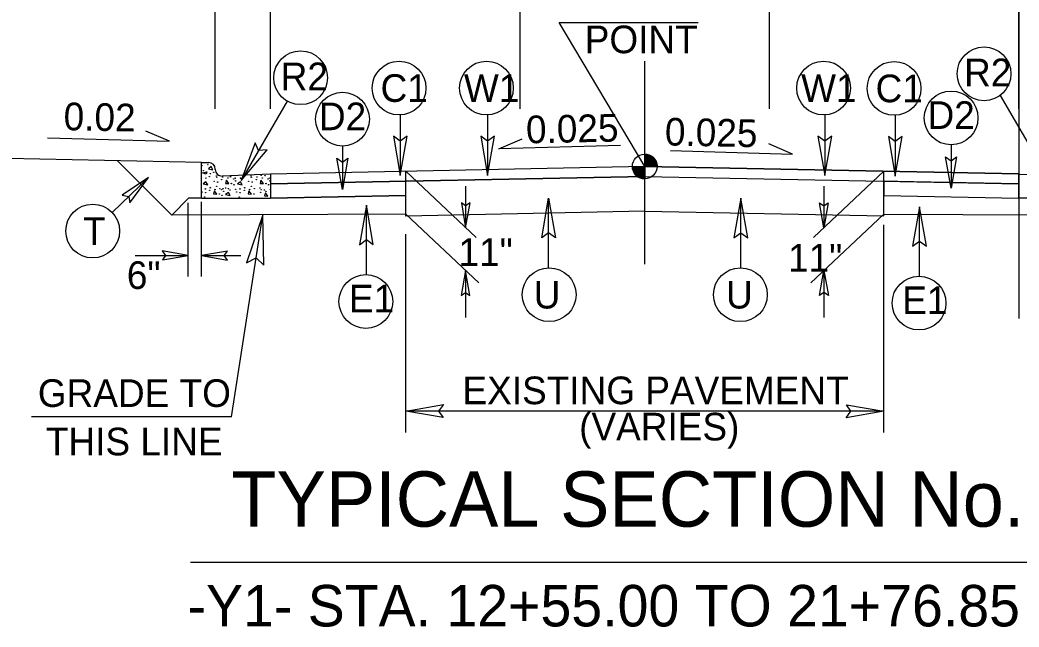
# Model space of a CAD drawing. Extents: x 2320980 to 2456309, y 595047 to 606177.
# Drawn here: x 2455791.12 to 2455839.17, y 596660.53 to 596689.72 of the extents above; entities that cross this region are included whole.
import ezdxf

# ---------------------------------------------------------------- set-up
doc = ezdxf.new("R2010")
doc.units = 0
for name, color, linetype in [('Matchline', 7, 'Continuous'), ('Old_Level_1', 7, 'Continuous'), ('Old_Level_11', 7, 'Continuous'), ('Old_Level_2', 7, 'Continuous'), ('Old_Level_20', 7, 'Continuous'), ('Old_Level_21', 7, 'Continuous'), ('Old_Level_3', 7, 'Continuous'), ('Prop Dimension', 7, 'Continuous'), ('Prop Dimension Text', 7, 'Continuous'), ('Prop Terminator CELL', 7, 'Continuous'), ('Typical Berm CELL', 7, 'Continuous'), ('Typical Curb CELL', 7, 'Continuous'), ('Typical Grade Point Symbol CELL', 7, 'Continuous'), ('Typical ID Circle CELL', 7, 'Continuous'), ('Typical Pavement Slope CELL', 7, 'Continuous'), ('Typical Pavement Slope Information CELL', 7, 'Continuous'), ('Typical Terminator CELL', 7, 'Continuous')]:
    doc.layers.add(name, color=color, linetype=linetype)

msp = doc.modelspace()

# ---------------------------------------------------------------- linework, layer by layer
at = {"layer": 'Matchline'}
msp.add_line((2455839.17, 596700.812), (2455839.17, 596675.372), dxfattribs=at)
at = {"layer": 'Old_Level_1'}
for p, q in [((2455817.051, 596689.598), (2455823.741, 596689.598)), ((2455821.169, 596682.678), (2455817.051, 596689.598)), ((2455809.677, 596680.293), (2455809.677, 596682.445)), ((2455832.664, 596680.297), (2455832.664, 596682.445)), ((2455821.17, 596680.523), (2455809.677, 596680.293)), ((2455821.17, 596680.524), (2455832.664, 596680.297))]:
    msp.add_line(p, q, dxfattribs=at)
at = {"layer": 'Old_Level_11'}
msp.add_lwpolyline([(2455802.841, 596677.929), (2455802.802, 596680.358), (2455802.01, 596678.045), (2455802.479, 596678.282)], close=True, dxfattribs=at)
at = {"layer": 'Old_Level_21'}
for p, q in [((2455800.51, 596685.453), (2455800.51, 596706.155)), ((2455803.17, 596685.453), (2455803.17, 596706.155)), ((2455815.17, 596685.453), (2455815.17, 596706.155)), ((2455827.17, 596685.453), (2455827.17, 596706.155)), ((2455839.17, 596685.453), (2455839.17, 596706.155)), ((2455799.213, 596677.384), (2455799.213, 596680.928)), ((2455799.846, 596677.384), (2455799.846, 596680.975)), ((2455801.288, 596670.644), (2455802.802, 596680.358)), ((2455832.664, 596669.877), (2455832.664, 596679.867)), ((2455809.677, 596669.877), (2455809.677, 596679.429)), ((2455801.288, 596670.644), (2455791.669, 596670.644)), ((2455832.664, 596670.909), (2455809.677, 596670.909))]:
    msp.add_line(p, q, dxfattribs=at)
at = {"layer": 'Old_Level_3'}
for p, q in [((2455821.17, 596682.193), (2455803.17, 596681.838)), ((2455821.17, 596682.193), (2455839.17, 596681.838)), ((2455809.677, 596681.287), (2455803.17, 596681.158)), ((2455832.664, 596681.287), (2455839.17, 596681.158)), ((2455799.311, 596663.653), (2455844.231, 596663.653))]:
    msp.add_line(p, q, dxfattribs=at)
at = {"layer": 'Prop Dimension'}
for p, q in [((2455809.677, 596682.445), (2455813.054, 596679.262)), ((2455832.664, 596682.445), (2455829.286, 596679.262)), ((2455812.553, 596681.734), (2455812.553, 596679.734)), ((2455829.787, 596681.734), (2455829.787, 596679.734)), ((2455809.677, 596680.382), (2455813.181, 596677.08)), ((2455832.664, 596680.382), (2455829.159, 596677.08)), ((2455812.553, 596677.671), (2455812.553, 596675.42)), ((2455829.787, 596677.671), (2455829.787, 596675.42))]:
    msp.add_line(p, q, dxfattribs=at)
at = {"layer": 'Prop Dimension Text'}
for p, q in [((2455821.17, 596677.98), (2455821.17, 596687.742)), ((2455806.629, 596683.659), (2455806.629, 596681.576)), ((2455835.905, 596683.72), (2455835.905, 596681.638)), ((2455795.546, 596680.468), (2455797.305, 596682.149)), ((2455796.651, 596678.397), (2455799.213, 596678.397)), ((2455799.846, 596678.397), (2455801.732, 596678.397))]:
    msp.add_line(p, q, dxfattribs=at)
for points in [[(2455792.447, 596684.055), (2455798.303, 596683.894), (2455797.167, 596684.383)], [(2455819.999, 596683.683), (2455814.143, 596683.522), (2455815.28, 596684.011)], [(2455822.414, 596683.439), (2455828.27, 596683.278), (2455827.134, 596683.767)]]:
    msp.add_lwpolyline(points, dxfattribs=at)
for centre in [(2455837.489, 596687.136), (2455804.616, 596686.945), (2455809.351, 596686.45), (2455813.554, 596686.45), (2455829.773, 596686.45), (2455833.163, 596686.432), (2455806.629, 596684.952), (2455835.905, 596685.013), (2455794.612, 596679.574), (2455816.57, 596676.512), (2455825.77, 596676.512), (2455807.754, 596676.185), (2455834.364, 596676.106)]:
    msp.add_circle(centre, 1.293, dxfattribs=at)
at = {"layer": 'Prop Terminator CELL'}
for points in [[(2455812.347, 596680.931), (2455812.553, 596679.734), (2455812.766, 596680.937), (2455812.553, 596680.785)], [(2455829.993, 596680.931), (2455829.787, 596679.734), (2455829.574, 596680.937), (2455829.787, 596680.785)], [(2455812.76, 596676.474), (2455812.553, 596677.671), (2455812.341, 596676.468), (2455812.553, 596676.621)], [(2455829.581, 596676.474), (2455829.787, 596677.671), (2455830, 596676.468), (2455829.787, 596676.621)]]:
    msp.add_lwpolyline(points, close=True, dxfattribs=at)
at = {"layer": 'Typical Berm CELL'}
for p, q in [((2455799.846, 596682.869), (2455790.51, 596683.063)), ((2455799.846, 596681.152), (2455799.223, 596681.152))]:
    msp.add_line(p, q, dxfattribs=at)
at = {"layer": 'Typical Curb CELL'}
for p, q in [((2455799.846, 596681.152), (2455799.846, 596682.869)), ((2455799.846, 596682.869), (2455800.192, 596682.869)), ((2455800.313, 596682.669), (2455800.176, 596682.569)), ((2455800.176, 596682.569), (2455800.397, 596682.516)), ((2455800.397, 596682.516), (2455800.313, 596682.669)), ((2455800.511, 596682.536), (2455800.511, 596682.55)), ((2455799.894, 596682.366), (2455800.099, 596682.425)), ((2455800.077, 596682.305), (2455799.894, 596682.366)), ((2455800.099, 596682.425), (2455800.077, 596682.305)), ((2455803.17, 596682.314), (2455800.842, 596682.218)), ((2455839.17, 596682.314), (2455841.498, 596682.218)), ((2455800.062, 596681.942), (2455799.925, 596681.842)), ((2455799.925, 596681.842), (2455800.145, 596681.789)), ((2455800.145, 596681.789), (2455800.062, 596681.942)), ((2455801.048, 596682.017), (2455801.002, 596681.866)), ((2455801.002, 596681.866), (2455801.162, 596681.857)), ((2455801.162, 596681.857), (2455801.048, 596682.017)), ((2455801.723, 596681.942), (2455801.586, 596681.842)), ((2455801.586, 596681.842), (2455801.806, 596681.789)), ((2455801.806, 596681.789), (2455801.723, 596681.942)), ((2455802.709, 596682.017), (2455802.663, 596681.866)), ((2455802.663, 596681.866), (2455802.824, 596681.857)), ((2455802.824, 596681.857), (2455802.709, 596682.017)), ((2455799.846, 596681.152), (2455803.17, 596681.152)), ((2455800.47, 596681.507), (2455800.425, 596681.356)), ((2455800.425, 596681.356), (2455800.584, 596681.348)), ((2455800.584, 596681.348), (2455800.47, 596681.507)), ((2455801.145, 596681.432), (2455801.008, 596681.333)), ((2455801.008, 596681.333), (2455801.228, 596681.28)), ((2455801.228, 596681.28), (2455801.145, 596681.432)), ((2455802.131, 596681.507), (2455802.085, 596681.356)), ((2455802.085, 596681.356), (2455802.246, 596681.348)), ((2455802.246, 596681.348), (2455802.131, 596681.507)), ((2455802.921, 596681.416), (2455802.875, 596681.265)), ((2455802.875, 596681.265), (2455803.036, 596681.256)), ((2455803.036, 596681.256), (2455802.921, 596681.416)), ((2455842.495, 596681.152), (2455839.17, 596681.152))]:
    msp.add_line(p, q, dxfattribs=at)
for centre in [(2455799.864, 596682.722), (2455800.152, 596682.768), (2455799.932, 596682.479), (2455800.061, 596682.116), (2455800.221, 596682.183), (2455800.278, 596682.328), (2455800.438, 596682.395), (2455800.562, 596682.221), (2455800.585, 596682.154), (2455800.858, 596682.176), (2455801.116, 596682.123), (2455801.245, 596682.181), (2455801.39, 596682.071), (2455801.464, 596682.116), (2455801.722, 596682.116), (2455801.882, 596682.183), (2455802.223, 596682.221), (2455802.246, 596682.154), (2455802.519, 596682.176), (2455802.717, 596682.259), (2455802.778, 596682.123), (2455802.907, 596682.236), (2455803.051, 596682.071), (2455803.125, 596682.116), (2455800.038, 596681.6), (2455800.266, 596681.653), (2455800.456, 596681.964), (2455800.501, 596681.569), (2455800.577, 596681.721), (2455800.623, 596681.926), (2455800.729, 596681.607), (2455800.82, 596682.04), (2455800.887, 596681.607), (2455801.003, 596681.638), (2455801.145, 596681.607), (2455801.283, 596681.858), (2455801.411, 596681.797), (2455801.487, 596681.987), (2455801.495, 596681.577), (2455801.7, 596681.6), (2455801.927, 596681.653), (2455802.117, 596681.964), (2455802.163, 596681.569), (2455802.239, 596681.721), (2455802.284, 596681.926), (2455802.39, 596681.607), (2455802.482, 596682.04), (2455802.664, 596681.638), (2455802.945, 596681.858), (2455803.072, 596681.797), (2455803.148, 596681.987), (2455803.156, 596681.577), (2455799.878, 596681.455), (2455800, 596681.212), (2455800.045, 596681.417), (2455800.243, 596681.531), (2455800.706, 596681.349), (2455800.812, 596681.561), (2455800.833, 596681.288), (2455800.909, 596681.478), (2455801.215, 596681.547), (2455801.539, 596681.455), (2455801.661, 596681.212), (2455801.706, 596681.417), (2455801.904, 596681.531), (2455802.367, 596681.349), (2455802.693, 596681.439), (2455802.717, 596681.561), (2455802.876, 596681.547), (2455802.952, 596681.478)]:
    msp.add_circle(centre, 0.0107, dxfattribs=at)
for centre, start, end in [((2455800.192, 596682.55), 0, 90), ((2455800.829, 596682.536), 180, 272.3845)]:
    msp.add_arc(centre, 0.319, start, end, dxfattribs=at)
at = {"layer": 'Typical Grade Point Symbol CELL'}
for p, q in [((2455821.169, 596682.678), (2455821.169, 596683.273)), ((2455820.574, 596682.678), (2455821.169, 596682.678)), ((2455821.168, 596682.083), (2455821.169, 596682.678)), ((2455821.169, 596682.678), (2455821.168, 596682.083)), ((2455821.764, 596682.678), (2455821.169, 596682.678))]:
    msp.add_line(p, q, dxfattribs=at)
for points in [[(2455821.174, 596683.273), (2455821.174, 596683.273), (2455821.174, 596682.678)], [(2455821.186, 596683.273), (2455821.186, 596682.678)], [(2455821.198, 596683.272), (2455821.198, 596682.678)], [(2455821.21, 596683.272), (2455821.21, 596682.678)], [(2455821.222, 596683.271), (2455821.222, 596682.678)], [(2455821.234, 596683.269), (2455821.234, 596682.678)], [(2455821.246, 596683.268), (2455821.246, 596682.678)], [(2455821.258, 596683.267), (2455821.258, 596682.678)], [(2455821.269, 596683.265), (2455821.269, 596682.678)], [(2455821.281, 596683.263), (2455821.281, 596682.678)], [(2455821.293, 596683.26), (2455821.293, 596682.678)], [(2455821.305, 596683.257), (2455821.305, 596682.678)], [(2455821.317, 596683.255), (2455821.317, 596682.678)], [(2455821.329, 596683.251), (2455821.329, 596682.678)], [(2455821.341, 596683.248), (2455821.341, 596682.678)], [(2455821.353, 596683.244), (2455821.353, 596682.678)], [(2455821.365, 596683.24), (2455821.365, 596682.678)], [(2455821.377, 596683.236), (2455821.377, 596682.678)], [(2455821.389, 596683.231), (2455821.389, 596682.678)], [(2455821.4, 596683.226), (2455821.4, 596682.678)], [(2455821.412, 596683.22), (2455821.412, 596682.678)], [(2455821.424, 596683.215), (2455821.424, 596682.678)], [(2455821.436, 596683.21), (2455821.436, 596682.678)], [(2455821.448, 596683.203), (2455821.448, 596682.678)], [(2455821.46, 596683.197), (2455821.46, 596682.678)], [(2455821.472, 596683.19), (2455821.472, 596682.678)], [(2455821.484, 596683.183), (2455821.484, 596682.678)], [(2455821.496, 596683.175), (2455821.496, 596682.678)], [(2455821.508, 596683.167), (2455821.508, 596682.678)], [(2455821.52, 596683.158), (2455821.52, 596682.678)], [(2455821.531, 596683.15), (2455821.531, 596682.678)], [(2455821.543, 596683.141), (2455821.543, 596682.678)], [(2455821.555, 596683.13), (2455821.555, 596682.678)], [(2455821.567, 596683.12), (2455821.567, 596682.678)], [(2455821.579, 596683.109), (2455821.579, 596682.678)], [(2455821.591, 596683.097), (2455821.591, 596682.678)], [(2455821.603, 596683.085), (2455821.603, 596682.678)], [(2455821.615, 596683.072), (2455821.615, 596682.678)], [(2455821.627, 596683.058), (2455821.627, 596682.678)], [(2455821.639, 596683.043), (2455821.639, 596682.678)], [(2455821.65, 596683.027), (2455821.65, 596682.678)], [(2455820.576, 596682.678), (2455820.576, 596682.613)], [(2455820.588, 596682.678), (2455820.588, 596682.543)], [(2455820.6, 596682.678), (2455820.6, 596682.501)], [(2455820.612, 596682.678), (2455820.612, 596682.465)], [(2455820.624, 596682.678), (2455820.624, 596682.437)], [(2455820.636, 596682.678), (2455820.636, 596682.412)], [(2455820.648, 596682.678), (2455820.648, 596682.39)], [(2455820.66, 596682.678), (2455820.66, 596682.368)], [(2455820.672, 596682.678), (2455820.672, 596682.35)], [(2455820.683, 596682.678), (2455820.683, 596682.333)], [(2455820.695, 596682.678), (2455820.695, 596682.317)], [(2455820.707, 596682.678), (2455820.707, 596682.302)], [(2455820.719, 596682.678), (2455820.719, 596682.288)], [(2455820.731, 596682.678), (2455820.731, 596682.275)], [(2455820.743, 596682.678), (2455820.743, 596682.261)], [(2455820.755, 596682.678), (2455820.755, 596682.249)], [(2455820.767, 596682.678), (2455820.767, 596682.239)], [(2455820.779, 596682.678), (2455820.779, 596682.228)], [(2455820.791, 596682.678), (2455820.791, 596682.218)], [(2455820.803, 596682.678), (2455820.803, 596682.208)], [(2455820.814, 596682.678), (2455820.814, 596682.199)], [(2455820.826, 596682.678), (2455820.826, 596682.191)], [(2455820.838, 596682.678), (2455820.838, 596682.183)], [(2455820.85, 596682.678), (2455820.85, 596682.175)], [(2455820.862, 596682.678), (2455820.862, 596682.167)], [(2455820.874, 596682.678), (2455820.874, 596682.161)], [(2455820.886, 596682.678), (2455820.886, 596682.154)], [(2455820.898, 596682.678), (2455820.898, 596682.148)], [(2455820.91, 596682.678), (2455820.91, 596682.142)], [(2455820.922, 596682.678), (2455820.922, 596682.137)], [(2455820.934, 596682.678), (2455820.934, 596682.132)], [(2455820.945, 596682.678), (2455820.945, 596682.126)], [(2455820.957, 596682.678), (2455820.957, 596682.121)], [(2455820.969, 596682.678), (2455820.969, 596682.117)], [(2455820.981, 596682.678), (2455820.981, 596682.113)], [(2455820.993, 596682.678), (2455820.993, 596682.109)], [(2455821.005, 596682.678), (2455821.005, 596682.107)], [(2455821.017, 596682.678), (2455821.017, 596682.103)], [(2455821.029, 596682.678), (2455821.029, 596682.1)], [(2455821.041, 596682.678), (2455821.041, 596682.097)], [(2455821.053, 596682.678), (2455821.053, 596682.095)], [(2455821.064, 596682.678), (2455821.064, 596682.092)], [(2455821.076, 596682.678), (2455821.076, 596682.091)], [(2455821.088, 596682.678), (2455821.088, 596682.088)], [(2455821.1, 596682.678), (2455821.1, 596682.087)], [(2455821.112, 596682.678), (2455821.112, 596682.085)], [(2455821.124, 596682.678), (2455821.124, 596682.084)], [(2455821.136, 596682.678), (2455821.136, 596682.084)], [(2455821.148, 596682.678), (2455821.148, 596682.083)], [(2455821.16, 596682.678), (2455821.16, 596682.083), (2455821.16, 596682.083)], [(2455821.662, 596683.01), (2455821.662, 596682.678)], [(2455821.674, 596682.992), (2455821.674, 596682.678)], [(2455821.686, 596682.972), (2455821.686, 596682.678)], [(2455821.698, 596682.951), (2455821.698, 596682.678)], [(2455821.71, 596682.925), (2455821.71, 596682.678)], [(2455821.722, 596682.898), (2455821.722, 596682.678)], [(2455821.734, 596682.865), (2455821.734, 596682.678)], [(2455821.746, 596682.824), (2455821.746, 596682.678)], [(2455821.758, 596682.763), (2455821.758, 596682.678)]]:
    msp.add_lwpolyline(points, dxfattribs=at)
msp.add_circle((2455821.168, 596682.678), 0.595, dxfattribs=at)
for start, end in [(359.9905, 89.9905), (179.9905, 269.9905)]:
    msp.add_arc((2455821.168, 596682.678), 0.595, start, end, dxfattribs=at)
at = {"layer": 'Typical ID Circle CELL'}
for p, q in [((2455838.26, 596686.098), (2455840.485, 596682.281)), ((2455803.975, 596685.822), (2455801.751, 596682.006)), ((2455809.402, 596685.177), (2455809.402, 596682.237)), ((2455813.605, 596685.177), (2455813.605, 596682.237)), ((2455829.824, 596685.177), (2455829.824, 596682.237)), ((2455833.214, 596685.16), (2455833.214, 596682.219)), ((2455816.545, 596677.81), (2455816.545, 596681.148)), ((2455825.796, 596677.81), (2455825.796, 596681.148)), ((2455807.779, 596677.483), (2455807.779, 596680.821)), ((2455834.389, 596677.404), (2455834.389, 596680.742))]:
    msp.add_line(p, q, dxfattribs=at)
at = {"layer": 'Typical Pavement Slope CELL'}
for p, q in [((2455795.804, 596682.953), (2455798.414, 596680.343)), ((2455821.17, 596682.676), (2455803.17, 596682.314)), ((2455821.17, 596682.676), (2455803.17, 596682.314)), ((2455821.17, 596682.678), (2455839.17, 596682.318)), ((2455839.17, 596682.318), (2455821.17, 596682.678)), ((2455821.17, 596682.678), (2455821.17, 596682.193)), ((2455821.17, 596682.193), (2455821.17, 596682.676)), ((2455803.17, 596682.314), (2455803.17, 596681.838)), ((2455803.17, 596681.838), (2455821.17, 596682.193)), ((2455821.17, 596682.193), (2455839.17, 596681.838)), ((2455839.17, 596681.838), (2455839.17, 596682.318)), ((2455812.421, 596682.02), (2455803.17, 596681.838)), ((2455808.128, 596681.936), (2455803.17, 596681.838)), ((2455803.17, 596681.838), (2455803.17, 596681.158)), ((2455809.677, 596681.966), (2455808.226, 596681.938)), ((2455809.677, 596681.287), (2455809.677, 596681.966)), ((2455834.014, 596681.94), (2455832.664, 596681.966)), ((2455832.664, 596681.966), (2455832.664, 596681.287)), ((2455839.17, 596681.838), (2455834.119, 596681.937)), ((2455839.17, 596681.158), (2455839.17, 596681.838)), ((2455799.223, 596681.152), (2455798.414, 596680.343)), ((2455803.17, 596681.158), (2455809.677, 596681.287)), ((2455832.664, 596681.287), (2455839.17, 596681.158)), ((2455809.677, 596680.382), (2455798.414, 596680.343)), ((2455832.664, 596680.382), (2455843.926, 596680.343))]:
    msp.add_line(p, q, dxfattribs=at)
for points in [[(2455808.226, 596681.938), (2455808.128, 596681.936)], [(2455834.119, 596681.937), (2455834.014, 596681.94)]]:
    msp.add_lwpolyline(points, dxfattribs=at)
at = {"layer": 'Typical Terminator CELL'}
for points in [[(2455809.075, 596684.132), (2455809.402, 596682.237), (2455809.738, 596684.142), (2455809.402, 596683.9)], [(2455813.278, 596684.132), (2455813.605, 596682.237), (2455813.942, 596684.142), (2455813.605, 596683.9)], [(2455829.498, 596684.132), (2455829.824, 596682.237), (2455830.161, 596684.142), (2455829.824, 596683.9)], [(2455832.887, 596684.114), (2455833.214, 596682.219), (2455833.551, 596684.125), (2455833.214, 596683.883)], [(2455802.423, 596683.808), (2455801.751, 596682.006), (2455803.001, 596683.483), (2455802.588, 596683.443)], [(2455806.887, 596683.073), (2455806.629, 596681.576), (2455806.363, 596683.081), (2455806.629, 596682.89)], [(2455836.162, 596683.134), (2455835.905, 596681.638), (2455835.639, 596683.142), (2455835.905, 596682.951)], [(2455796.402, 596680.928), (2455797.305, 596682.149), (2455796.034, 596681.301), (2455796.356, 596681.241)], [(2455816.218, 596679.253), (2455816.545, 596681.148), (2455816.882, 596679.243), (2455816.545, 596679.485)], [(2455826.122, 596679.253), (2455825.796, 596681.148), (2455825.459, 596679.243), (2455825.796, 596679.485)], [(2455808.106, 596678.926), (2455807.779, 596680.821), (2455807.442, 596678.915), (2455807.779, 596679.158)], [(2455834.716, 596678.847), (2455834.389, 596680.742), (2455834.053, 596678.837), (2455834.389, 596679.079)], [(2455797.966, 596678.182), (2455799.213, 596678.397), (2455797.959, 596678.618), (2455798.118, 596678.397)], [(2455801.092, 596678.611), (2455799.846, 596678.397), (2455801.099, 596678.175), (2455800.94, 596678.397)], [(2455811.472, 596670.6), (2455809.677, 596670.909), (2455811.482, 596671.228), (2455811.253, 596670.909)], [(2455830.868, 596671.218), (2455832.664, 596670.909), (2455830.858, 596670.59), (2455831.088, 596670.909)]]:
    msp.add_lwpolyline(points, close=True, dxfattribs=at)

# ---------------------------------------------------------------- texts
at = {"layer": 'Old_Level_1'}
msp.add_text('POINT', height=1.33, dxfattribs=at).set_placement((2455818.281, 596688.126))
at = {"layer": 'Old_Level_2'}
for s, height, p in [('TYPICAL SECTION No. 4', 2.66, (2455801.282, 596665.352)), ('-Y1- STA. 12+55.00 TO 21+76.85', 1.995, (2455799.176, 596660.555))]:
    msp.add_text(s, height=height, dxfattribs=at).set_placement(p)
at = {"layer": 'Old_Level_20'}
for s, p in [('R2', (2455836.529, 596686.536)), ('R2', (2455803.656, 596686.346)), ('C1', (2455808.46, 596685.785)), ('W1', (2455812.471, 596685.785)), ('W1', (2455828.69, 596685.785)), ('C1', (2455832.272, 596685.767)), ('T', (2455794.15, 596678.909)), ('E1', (2455806.943, 596675.656)), ('U', (2455815.829, 596675.847)), ('U', (2455825.079, 596675.847)), ('E1', (2455833.553, 596675.577))]:
    msp.add_text(s, height=1.33, dxfattribs=at).set_placement(p)
for p in [(2455805.495, 596684.423), (2455834.771, 596684.484)]:
    msp.add_text('D2', height=1.33, rotation=359.9972, dxfattribs=at).set_placement(p)
at = {"layer": 'Old_Level_21'}
for s, rotation, p in [('0.02', 358.8544, (2455793.204, 596684.427)), ('0.025', 1.1456, (2455815.468, 596683.789)), ('0.025', 358.8544, (2455822.127, 596683.692))]:
    msp.add_text(s, height=1.33, rotation=rotation, dxfattribs=at).set_placement(p)
for s, p in [('6"', (2455796.255, 596676.786)), ('GRADE TO', (2455791.974, 596671.111)), ('EXISTING PAVEMENT', (2455812.4, 596671.244)), ('(VARIES)', (2455818.013, 596669.5)), ('THIS LINE', (2455792.361, 596668.783))]:
    msp.add_text(s, height=1.33, dxfattribs=at).set_placement(p)
at = {"layer": 'Typical Pavement Slope Information CELL'}
for p in [(2455812.21, 596677.897), (2455828.062, 596677.623)]:
    msp.add_text('11"', height=1.33, dxfattribs=at).set_placement(p)

doc.saveas('drawing.dxf')
